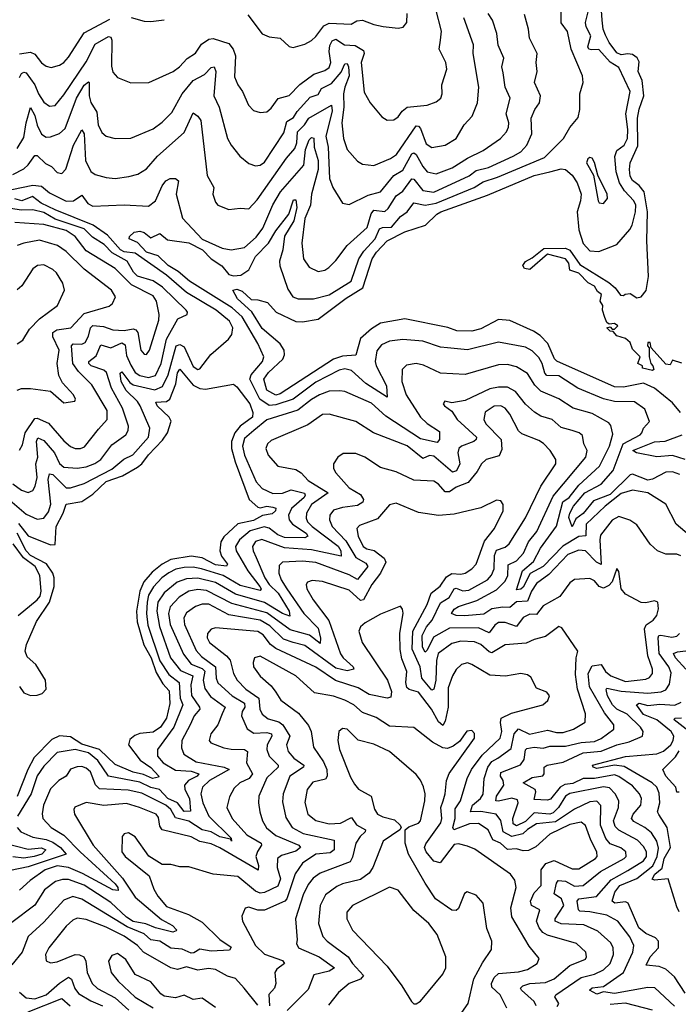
# Model space of a CAD drawing. Extents: x 1552033 to 1694788, y 811965 to 917215.
# Tile 514 of 632: x 1648136 to 1651091, y 895292 to 899707. Entities that reach past the tile are written whole.
import ezdxf

# ---------------------------------------------------------------- set-up
doc = ezdxf.new("R2010")
doc.units = 0

msp = doc.modelspace()

# ---------------------------------------------------------------- linework, layer by layer
at = {"layer": '0CON20XD'}
for points in [[(1650604.9, 897495), (1650620.7, 897525), (1650671.7, 897585), (1650745, 897624.4), (1650798.8, 897685), (1650843.5, 897805), (1650919.6, 897845), (1650928.2, 897855), (1650935.4, 897875), (1650961.3, 897905), (1650940.6, 897960.6), (1650895, 897993.5), (1650805, 897994.3), (1650755, 898006.9), (1650640.9, 898055), (1650555, 898110), (1650501.6, 898111.6), (1650491.9, 898121.9), (1650480, 898165), (1650465, 898192.8), (1650435, 898222.1), (1650405, 898239.3), (1650285, 898260.8), (1650145, 898226.5), (1650055, 898236.4), (1650025, 898239), (1649945, 898265.3), (1649855, 898272.4), (1649795, 898266.3), (1649760.3, 898249.7), (1649738.3, 898221.7), (1649731.4, 898175), (1649735.8, 898155), (1649781.6, 898065), (1649785, 898013.8), (1649688.8, 898075), (1649625, 898134.3), (1649595, 898141), (1649569.2, 898135), (1649465, 898081.2), (1649363.3, 898005), (1649285, 897980.3), (1649255, 897977.5), (1649213.8, 898005), (1649169.4, 898095), (1649175.6, 898115), (1649225.9, 898175), (1649232.1, 898195), (1649204.2, 898255), (1649134.5, 898374.5), (1649090.4, 898415), (1648898.3, 898535), (1648847.7, 898577.7), (1648802.9, 898605), (1648758.2, 898648.2), (1648704.8, 898665), (1648665, 898707.6), (1648628, 898725), (1648628.9, 898735), (1648650, 898755), (1648675, 898759.5), (1648695, 898752.5), (1648725, 898728.9), (1648765, 898749.1), (1648799.6, 898719.6), (1648895, 898706.4), (1648956.4, 898675), (1648994.9, 898634.9), (1649043.7, 898603.7), (1649075, 898564.4), (1649095, 898558.6), (1649128.9, 898561.1), (1649165, 898585.3), (1649195, 898645.2), (1649253, 898705), (1649285, 898760.5), (1649343.4, 898835), (1649365, 898898.6), (1649375, 898900), (1649379.1, 898865), (1649365.8, 898805), (1649324.2, 898735.8), (1649317.4, 898675), (1649302.7, 898625), (1649303.5, 898603.5), (1649339.3, 898499.3), (1649362.2, 898465), (1649386, 898456), (1649455, 898455.7), (1649525, 898473.5), (1649624.2, 898535), (1649658.5, 898635), (1649680.3, 898669.7), (1649731.1, 898725), (1649750.9, 898769.1), (1649764.6, 898775.4), (1649805, 898776.3), (1649845, 898825.3), (1649875, 898845.3), (1649905, 898885.3), (1649955, 898875.7), (1650005, 898884), (1650175, 898954.6), (1650215, 898980), (1650279.6, 899000.4), (1650491, 899089), (1650576, 899175), (1650605, 899223.3), (1650642.1, 899267.9), (1650648.8, 899305), (1650649.7, 899375), (1650664, 899425), (1650660.8, 899455), (1650610.4, 899575), (1650594.6, 899654.6), (1650565, 899693.3), (1650565, 899830)], [(1651107, 898167), (1651065, 898180), (1651055, 898160), (1651035, 898162), (1650970, 898235), (1650965, 898260), (1650955, 898260), (1650952.5, 898245), (1650960, 898235), (1650960, 898195), (1650967.5, 898165), (1650977.5, 898155), (1650981.7, 898138.3), (1650975, 898133.3), (1650930, 898145), (1650930, 898155), (1650910, 898165), (1650920, 898195), (1650885, 898230), (1650875, 898260), (1650855, 898277.5), (1650815, 898290), (1650798.3, 898308.3), (1650785, 898310), (1650770, 898325), (1650785, 898330), (1650795, 898320), (1650805, 898320), (1650820, 898335), (1650805.4, 898345.4), (1650781.7, 898341.7), (1650770, 898350), (1650762, 898372), (1650751.2, 898405), (1650752.5, 898425), (1650740, 898445), (1650746.2, 898475), (1650728.8, 898488.8), (1650715, 898512.5), (1650687.4, 898527.4), (1650645, 898570), (1650604.3, 898584.3), (1650599.4, 898615), (1650585.3, 898635.3), (1650505, 898656.2), (1650425, 898587.5), (1650401.7, 898591.7), (1650393.1, 898605), (1650405, 898622.5), (1650435, 898638.9), (1650488.2, 898681.8), (1650585, 898682.8), (1650605, 898673.2), (1650649.9, 898609.9), (1650778.9, 898528.9), (1650807.5, 898505), (1650831.7, 898471.7), (1650845, 898470), (1650853, 898477), (1650875, 898480), (1650905, 898460), (1650925, 898464), (1650946.9, 898493.1), (1650957.5, 898555), (1650950, 898715), (1650953.5, 898845), (1650938, 898935), (1650915, 898963), (1650885, 898985.6), (1650875.4, 899005), (1650872.2, 899035), (1650875, 899066), (1650909, 899141), (1650908, 899265), (1650915, 899305.5), (1650936, 899365), (1650929, 899435), (1650911.5, 899475), (1650915, 899518), (1650906.8, 899536.8), (1650885, 899550.7), (1650865, 899554.2), (1650835, 899549.2), (1650815, 899558.9), (1650780.9, 899605), (1650765, 899638), (1650754.6, 899665), (1650749.5, 899705), (1650742.6, 899815)], [(1648105, 899012.4), (1648155, 899038.6), (1648175, 899055.8), (1648205, 899098.2), (1648215, 899097.4), (1648252.9, 899062.9), (1648279.1, 899049.1), (1648305, 899022.2), (1648325, 899017.8), (1648343.3, 899036.7), (1648377.3, 899145), (1648415, 899212.5), (1648426.1, 899195), (1648431.2, 899075), (1648455, 899026), (1648475, 899013.2), (1648525, 898999.1), (1648565.5, 898995.5), (1648625.4, 899004.6), (1648666.2, 899015), (1648705, 899037.8), (1648754.6, 899095), (1648875, 899201.2), (1648915, 899288.9), (1648935.3, 899275), (1648948.7, 899255), (1648978.1, 899008.1), (1649007.5, 898955), (1649002.2, 898925), (1649015, 898888.8), (1649025.6, 898875.6), (1649075, 898855.7), (1649125, 898861.8), (1649165, 898858.8), (1649201.4, 898898.6), (1649333.9, 899086.1), (1649371.1, 899128.9), (1649380.3, 899155), (1649383.1, 899205), (1649413.5, 899235), (1649434.1, 899265.9), (1649535, 899324.2), (1649538.1, 899298.1), (1649528.3, 899255), (1649510.5, 899185), (1649520.3, 899135), (1649526.9, 898995), (1649541.8, 898955), (1649585, 898883.8), (1649615, 898878.1), (1649699.6, 898920.4), (1649755.4, 898935), (1649815, 899008.9), (1649855, 899032), (1649895, 899105.8), (1649905, 899109.7), (1649915, 899101.9), (1649945, 899048.2), (1649965, 899025.3), (1650005, 899015.2), (1650077.4, 899042.6), (1650145, 899086.8), (1650215, 899120.6), (1650293.6, 899175), (1650320.4, 899205), (1650329.6, 899225), (1650330.4, 899245), (1650319.6, 899285), (1650336.8, 899355), (1650314.6, 899405), (1650305, 899469.2), (1650298.8, 899495), (1650308, 899535), (1650282.6, 899592.6), (1650277.5, 899645), (1650258, 899705), (1650238.2, 899735)], [(1648135, 899448.1), (1648145, 899466.2), (1648155, 899471.8), (1648165, 899468.9), (1648203.8, 899415), (1648220.2, 899375), (1648245, 899338), (1648269.5, 899319.5), (1648295, 899322.9), (1648335, 899370), (1648435, 899517.8), (1648475, 899597.6), (1648535, 899631.8), (1648545, 899628.9), (1648550, 899615), (1648548.8, 899498.8), (1648555, 899471.2), (1648575, 899448.6), (1648635.8, 899424.2), (1648716.1, 899426.1), (1648825, 899474.6), (1648853.3, 899495), (1648887.4, 899532.6), (1648925, 899557.1), (1648952.4, 899597.6), (1648985, 899620.2), (1649005, 899622.8), (1649075, 899600.3), (1649093.8, 899575), (1649104.8, 899545), (1649100.3, 899450.3), (1649114.6, 899414.6), (1649135.8, 899385.8), (1649163.7, 899323.6), (1649185, 899300), (1649215, 899290.8), (1649245, 899294.4), (1649265, 899310.5), (1649296.5, 899353.5), (1649345, 899367.7), (1649394, 899416), (1649456.5, 899463.5), (1649505, 899479), (1649525, 899493.1), (1649532, 899515), (1649525.4, 899564.6), (1649528.5, 899591.5), (1649538.2, 899611.8), (1649555, 899619.7), (1649593.9, 899593.9), (1649641.3, 899591.3), (1649679.5, 899569.5), (1649682.3, 899555), (1649668.6, 899515), (1649682.5, 899382.5), (1649708.6, 899335), (1649761.1, 899271.1), (1649785, 899257.1), (1649815, 899258.6), (1649835, 899271.4), (1649852.7, 899297.3), (1649875, 899315.3), (1649965, 899324.5), (1650005, 899339.4), (1650025.5, 899355), (1650032.3, 899375), (1650029.6, 899415), (1650053.3, 899485), (1650048.9, 899515), (1650018.5, 899575), (1650023.8, 899615), (1650028.4, 899655), (1650004, 899755)], [(1649159.3, 899729.3), (1649225, 899644), (1649255, 899630.8), (1649304.3, 899624.3), (1649345, 899586.2), (1649362.7, 899582.7), (1649415, 899597.8), (1649445, 899614.4), (1649465, 899631.2), (1649500.4, 899679.6), (1649525, 899691.3), (1649623, 899687), (1649648.3, 899701.7), (1649674.4, 899705.6), (1649725.4, 899685.4), (1649766.8, 899676.8), (1649835, 899668.9), (1649856.5, 899673.5), (1649873.5, 899695), (1649875.3, 899734.7)], [(1650514.4, 899025.6), (1650565, 899038.4), (1650585, 899035.3), (1650615, 899009.5), (1650637.9, 898975), (1650654.9, 898925), (1650652.2, 898895), (1650636.9, 898845), (1650645.1, 898765), (1650665, 898702.8), (1650695, 898670), (1650735, 898667.6), (1650815, 898699.1), (1650874.2, 898765.8), (1650883.9, 898785), (1650899.8, 898845), (1650900.2, 898875), (1650891.7, 898895), (1650849.1, 898939.1), (1650827.3, 898975), (1650811.7, 899025), (1650805.8, 899094.2), (1650815, 899120.6), (1650847.8, 899145), (1650863.9, 899175), (1650865.1, 899215), (1650855.6, 899284.4), (1650874.6, 899385), (1650825, 899492.7), (1650785, 899516.4), (1650735, 899573.7), (1650701.3, 899571.3), (1650689.8, 899575), (1650684.7, 899585), (1650698.6, 899635), (1650677.7, 899675), (1650674.2, 899695), (1650686.9, 899743.1)], [(1648125, 899129.3), (1648155, 899179.1), (1648165.1, 899245), (1648185, 899314), (1648205, 899278.2), (1648214.7, 899234.7), (1648235, 899193.5), (1648255, 899180.7), (1648275, 899181.6), (1648315, 899197.2), (1648341, 899219), (1648391.1, 899355), (1648425, 899412.9), (1648445, 899428.9), (1648448.5, 899425), (1648448.7, 899365), (1648455.1, 899335.1), (1648483.2, 899293.2), (1648489.2, 899235), (1648505, 899200.6), (1648525, 899185.5), (1648565, 899174.6), (1648635, 899176.5), (1648735, 899217.3), (1648775, 899247.3), (1648819.7, 899290.3), (1648865.2, 899375), (1648915, 899434.2), (1648965, 899460.9), (1648995, 899492.9), (1649008.8, 899495), (1649017.1, 899475), (1649007.6, 899365), (1649031.8, 899315), (1649069.3, 899175), (1649084.7, 899144.7), (1649124.7, 899094.7), (1649165, 899062.5), (1649195, 899051.2), (1649215, 899054.6), (1649235, 899068.8), (1649320.9, 899199.1), (1649335, 899250), (1649365, 899268.4), (1649381.9, 899295), (1649440.3, 899359.7), (1649475, 899371.8), (1649491.1, 899398.9), (1649535, 899420.5), (1649578.1, 899471.9), (1649595, 899509.1), (1649605, 899510), (1649611.9, 899495), (1649615.2, 899455), (1649594.6, 899405), (1649589.6, 899375), (1649590.9, 899315), (1649581.3, 899245), (1649589.4, 899175), (1649606.2, 899125), (1649652.3, 899072.3), (1649675, 899058.9), (1649725, 899053.8), (1649799.5, 899085), (1649827.2, 899102.8), (1649915, 899231.5), (1649925, 899230.4), (1649935, 899219.2), (1649960.5, 899150.5), (1649985, 899133.8), (1650045, 899143.8), (1650094.4, 899175), (1650130.5, 899235), (1650166.9, 899275), (1650190, 899335), (1650196, 899404), (1650171.1, 899555), (1650172.4, 899595), (1650128.9, 899715)], [(1648135, 899554.2), (1648185, 899561.5), (1648205, 899552.4), (1648235, 899513.6), (1648255, 899498.5), (1648277.2, 899492.8), (1648315, 899503.1), (1648335, 899515.5), (1648355, 899539.1), (1648425, 899647.8), (1648540.4, 899709.6)], [(1648636.6, 899716.6), (1648695, 899700.6), (1648725, 899699.4), (1648785, 899707.1)], [(1649197.5, 898732.5), (1649227.1, 898772.9), (1649272.6, 898877.4), (1649306.7, 898935), (1649411, 899055), (1649419.2, 899125), (1649435, 899167.9), (1649445, 899178.7), (1649456.2, 899176.2), (1649457.4, 899135), (1649475.1, 899075.1), (1649475.4, 899035), (1649446.2, 898925), (1649440.5, 898875), (1649415.2, 898815), (1649402.7, 898705), (1649410, 898635), (1649435, 898597.5), (1649475, 898578.5), (1649505, 898584.6), (1649524, 898596), (1649555, 898626.9), (1649605.6, 898694.4), (1649695, 898774.6), (1649714, 898836), (1649725, 898852.5), (1649775, 898847.6), (1649789.7, 898860.3), (1649825, 898916.6), (1649855, 898937.9), (1649895, 898993.6), (1649905, 898992.4), (1649945, 898941.9), (1649995, 898933.6), (1650153.2, 899006.8), (1650185, 899031.2), (1650240.4, 899045), (1650349.6, 899095), (1650385.3, 899115), (1650411.6, 899145), (1650434.1, 899195), (1650431.8, 899265), (1650446.8, 899305), (1650467.9, 899335), (1650473.6, 899365), (1650446, 899425), (1650458.4, 899475), (1650453.8, 899515), (1650457.7, 899555), (1650424.1, 899625), (1650419.7, 899665), (1650400.6, 899730.6)], [(1650755, 898883.3), (1650774, 898905), (1650771.4, 898925), (1650730.5, 899010.5), (1650715, 899066.7), (1650705, 899086.2), (1650695, 899088.8), (1650685, 899083.3), (1650680, 899065), (1650710.5, 899010.5), (1650731.2, 898895), (1650736.4, 898886.4), (1650755, 898883.3)], [(1651100.9, 897945), (1651065, 897989.2), (1650984.5, 898055), (1650935, 898077), (1650845, 898059.7), (1650805, 898060.9), (1650545.9, 898175.9), (1650536, 898186), (1650505.9, 898255), (1650471, 898291), (1650441.1, 898311.1), (1650335, 898358.7), (1650285, 898362.5), (1650205, 898320.3), (1650165, 898310.4), (1650097.5, 898312.5), (1650056.7, 898326.7), (1649865, 898365.2), (1649755, 898345.6), (1649715, 898321), (1649665, 898278.1), (1649645, 898202.8), (1649585, 898198.3), (1649545, 898185.1), (1649305, 898029), (1649285, 898023.5), (1649245.1, 898045.1), (1649232.2, 898095), (1649252.9, 898125), (1649317.1, 898185), (1649324.8, 898205), (1649323.6, 898225), (1649305, 898253.8), (1649225, 898323.1), (1649177.6, 898397.6), (1649114, 898455), (1649092.9, 898495), (1649111.1, 898498.9), (1649135, 898489.6), (1649175, 898451.8), (1649205, 898451.2), (1649248.8, 898438.8), (1649287.6, 898395), (1649375, 898354.2), (1649405, 898352.4), (1649475, 898364), (1649600.9, 898459.1), (1649676.3, 898505), (1649718.4, 898635), (1649736.9, 898665), (1649785, 898714.8), (1649865, 898756.4), (1649956.7, 898785), (1650007.5, 898835), (1650025.4, 898845), (1650235, 898920), (1650445, 899008.9), (1650514.4, 899025.6)], [(1648100.5, 898945), (1648195.4, 898965.4), (1648235, 898960), (1648270.6, 898930.6), (1648345, 898894), (1648378.1, 898895), (1648415, 898920), (1648442.2, 898882.2), (1648465, 898871.2), (1648605, 898877.5), (1648715, 898870.8), (1648745, 898895.5), (1648775, 898961.8), (1648792.2, 898985), (1648811.2, 898995), (1648835.3, 898995.3), (1648849.2, 898985), (1648838.8, 898925), (1648867.3, 898817.3), (1648955, 898722.9), (1649045, 898682.3), (1649084.6, 898675.4), (1649145, 898685.3), (1649197.5, 898732.5)], [(1648082.2, 897562.2), (1648165, 897490.5), (1648215, 897468.1), (1648245, 897472.5), (1648265, 897499.6), (1648276.4, 897535), (1648263.9, 897645), (1648269.5, 897670.5), (1648285, 897667), (1648345, 897608.5), (1648365, 897607.4), (1648425, 897627.7), (1648549.1, 897690.9), (1648603.1, 897736.9), (1648643.7, 897756.3), (1648714.7, 897835), (1648719.7, 897875), (1648676.6, 897975), (1648664.3, 897995), (1648613.8, 898045), (1648591.5, 898085), (1648587.5, 898122.5), (1648595, 898127.5), (1648630.2, 898080.2), (1648645, 898069.2), (1648743.2, 898046.8), (1648777.3, 898062.7), (1648802.4, 898115), (1648838.3, 898245), (1648855, 898250.1), (1648875, 898240), (1648915, 898152.7), (1648935, 898138.4), (1648945, 898141.1), (1648994.2, 898205.8), (1649072.9, 898275), (1649087.8, 898295), (1649092, 898325), (1649078.1, 898355), (1649017.6, 898405), (1648885, 898483.5), (1648795, 898561.2), (1648655, 898660.8), (1648605, 898666.5), (1648588.6, 898675), (1648530.2, 898740.2), (1648466.8, 898785), (1648295, 898854.1), (1648233.1, 898885), (1648193.6, 898913.6), (1648145.5, 898894.5), (1648115, 898904.1)], [(1648105, 897625.6), (1648145, 897598.1), (1648175, 897587.5), (1648195, 897595.5), (1648206.3, 897615), (1648215.1, 897654.9), (1648208.2, 897715), (1648218.1, 897745), (1648211.9, 897815), (1648217.7, 897832.3), (1648245, 897820.2), (1648293, 897765), (1648315, 897716.5), (1648335, 897701), (1648395, 897696), (1648435, 897701.6), (1648473.5, 897716.5), (1648500.8, 897735), (1648549.8, 897800.2), (1648613.3, 897845), (1648623.7, 897865), (1648625.2, 897885), (1648597.3, 897965), (1648548.8, 898055), (1648525.7, 898125), (1648513.8, 898135), (1648456.7, 898155), (1648446.8, 898165), (1648447.1, 898175), (1648479.5, 898200.5), (1648500.2, 898249.8), (1648545, 898235.2), (1648595, 898258), (1648609.4, 898249.4), (1648615, 898201.5), (1648635, 898158.6), (1648655, 898125.3), (1648675, 898111.2), (1648715, 898102.3), (1648745, 898111.1), (1648771.6, 898165), (1648795.5, 898274.5), (1648845.5, 898365), (1648888.5, 898385), (1648890, 898395), (1648882.7, 898405), (1648777.8, 898507.8), (1648735.9, 898535.9), (1648665, 898557), (1648647.1, 898575), (1648618.3, 898625), (1648551.7, 898661.8), (1648515, 898698.5), (1648462.5, 898732.5), (1648425, 898769.9), (1648295, 898813.1), (1648245, 898842.3), (1648195, 898854.6), (1648145, 898853), (1648095, 898860.1)], [(1648384.7, 898734.7), (1648345, 898762.3), (1648245, 898789), (1648115, 898797)], [(1648124.7, 898045.3), (1648145, 898053.5), (1648185, 898052.9), (1648275, 898041.4), (1648335, 897989.2), (1648384.1, 897995.9), (1648387.1, 898005), (1648378.5, 898025), (1648328.8, 898078.8), (1648312.2, 898112.2), (1648304.7, 898164.7), (1648314, 898225), (1648284.5, 898285), (1648284.5, 898305), (1648303, 898317), (1648366.2, 898325), (1648425, 898390.2), (1648537.7, 898422.3), (1648552.9, 898435), (1648565.7, 898465), (1648547.8, 898495), (1648425, 898587.9), (1648345, 898667.9), (1648306.5, 898695), (1648225, 898718.5), (1648155, 898705.7), (1648125.6, 898694.4)], [(1648135, 897776.7), (1648148.8, 897801.2), (1648161.2, 897855), (1648205, 897918.2), (1648215, 897920), (1648265, 897897.4), (1648335, 897818.9), (1648365, 897792.7), (1648385, 897784.7), (1648410, 897785), (1648427.6, 897792.4), (1648489.6, 897870.4), (1648528.8, 897915), (1648528.7, 897955), (1648459.6, 898069.6), (1648400, 898130), (1648375, 898164.7), (1648368.6, 898245), (1648376.8, 898253.2), (1648415, 898252.4), (1648429.8, 898260.2), (1648445, 898287.3), (1648454.8, 898325), (1648465, 898335.9), (1648511.8, 898331.8), (1648555, 898316.5), (1648605, 898313.9), (1648645, 898321.4), (1648657.1, 898317.1), (1648666, 898305), (1648680.3, 898225), (1648695, 898207.5), (1648705, 898205.6), (1648718.2, 898225), (1648760.8, 898359.2), (1648762.8, 898385), (1648750.5, 898445), (1648735, 898468.9), (1648638.6, 898518.6), (1648565, 898591.6), (1648435, 898671.1), (1648384.7, 898734.7)], [(1648125, 898254.3), (1648150.2, 898269.8), (1648180.8, 898319.1), (1648224.8, 898365.2), (1648305.6, 898425), (1648338.2, 898495), (1648330, 898525), (1648301.7, 898571.7), (1648285, 898587.3), (1648245, 898607.7), (1648215.6, 898605.6), (1648195, 898590.5), (1648146.1, 898513.9), (1648124.8, 898495.2)], [(1651158.9, 897378.9), (1651080.9, 897445), (1651034.7, 897534.7), (1650954.2, 897585), (1650885, 897596.8), (1650835, 897582.2), (1650762.7, 897525), (1650678.3, 897445), (1650676.9, 897393.1), (1650645, 897390), (1650573.6, 897346.5), (1650485, 897254.6), (1650426.8, 897223.2), (1650395, 897162.4), (1650385, 897153.9), (1650365, 897150.6), (1650392.2, 897235), (1650442, 897278), (1650472.8, 897337.2), (1650545, 897435.3), (1650573.4, 897545), (1650601.5, 897565), (1650645, 897619.2), (1650738, 897705), (1650782.7, 897795), (1650798.1, 897848.1), (1650788.1, 897888.1), (1650779.4, 897899.4), (1650705, 897941.4), (1650618.9, 897965), (1650555, 898007.5), (1650475, 898041.1), (1650447.7, 898067.7), (1650415, 898120.4), (1650365, 898150), (1650325, 898161.2), (1650285, 898160), (1650135, 898116.1), (1650025, 898122.6), (1649948.3, 898158.3), (1649915, 898165.7), (1649872.4, 898157.6), (1649852.1, 898137.9), (1649850.2, 898085), (1649871, 898025), (1649935.2, 897925), (1649965, 897897), (1650019.8, 897859.8), (1650019.2, 897825), (1650009.2, 897810.7), (1649935, 897828.1), (1649778.9, 897928.9), (1649715, 897987.2), (1649595, 898040), (1649572.8, 898042.8), (1649525, 898041.5), (1649481.1, 898025), (1649445, 898004.5), (1649385, 897956.5), (1649245, 897912.7), (1649186.9, 897865), (1649145, 897828.6), (1649136.1, 897795), (1649145.3, 897754.7), (1649198, 897635), (1649225, 897604.7), (1649272.1, 897582.1), (1649315, 897583.3), (1649355, 897599.6), (1649413.6, 897583.6), (1649417.8, 897575), (1649413.1, 897565), (1649355.2, 897515), (1649341.7, 897485), (1649345.9, 897465), (1649360, 897445), (1649421, 897405), (1649428.7, 897391.3), (1649415, 897383.7), (1649325, 897385.9), (1649295, 897397.4), (1649255, 897427.3), (1649232.8, 897432.8), (1649170, 897415), (1649123.1, 897375), (1649104.8, 897345.2), (1649106.9, 897325), (1649160.4, 897235), (1649213.9, 897165), (1649219.5, 897155), (1649215, 897147.9), (1649125, 897169.3), (1649049.2, 897215), (1648952.1, 897245)], [(1648131.3, 897448.7), (1648175, 897392.5), (1648275, 897352.5), (1648295, 897353.6), (1648299.5, 897435), (1648331.6, 897495), (1648345, 897534.5), (1648415, 897546.3), (1648465, 897579), (1648525, 897636.8), (1648598.2, 897661.8), (1648665, 897700.7), (1648685, 897715.8), (1648713.7, 897756.3), (1648777.8, 897822.2), (1648799.4, 897855), (1648816.2, 897906.1), (1648806.7, 897925), (1648753.7, 897975), (1648747.7, 897992.3), (1648795, 897995.2), (1648809.8, 898005), (1648836.3, 898073.7), (1648845, 898123.3), (1648855, 898140), (1648915, 898068.8), (1648945, 898053.3), (1648970.2, 898050.2), (1649095, 898072.2), (1649111.1, 898061.1), (1649168.2, 897985), (1649182.3, 897945), (1649180.8, 897925), (1649125.4, 897884.6), (1649101.3, 897855), (1649086.7, 897815), (1649087.2, 897785), (1649103.1, 897725), (1649165.6, 897555.6), (1649205, 897521.6), (1649215, 897517.8), (1649245, 897525.8), (1649271.9, 897521.9), (1649286.1, 897516.1), (1649284.8, 897505), (1649268.7, 897491.3), (1649225.9, 897484.1), (1649185, 897461.8), (1649115, 897446.3), (1649052.3, 897387.7), (1649038.5, 897365), (1649034.5, 897325), (1649042, 897302), (1649069.1, 897265), (1649065, 897256), (1649015, 897262.2), (1648955, 897294.3), (1648905, 897301.9), (1648813.9, 897286.1), (1648775, 897264.9), (1648730.8, 897229.2), (1648693, 897187), (1648674.9, 897145), (1648660.4, 897055), (1648663.1, 897006.9), (1648693.7, 896903.7), (1648726.3, 896845), (1648749.3, 896779.3), (1648778.6, 896728.6), (1648807.5, 896697.5), (1648809.8, 896640.2), (1648795.4, 896575), (1648768.3, 896535), (1648735, 896512.9), (1648675, 896506.2), (1648652.5, 896497.5), (1648631.2, 896478.8), (1648625.2, 896455), (1648676.8, 896386.8), (1648725, 896354.3), (1648761.2, 896315), (1648759.1, 896310.9), (1648732.5, 896305), (1648692.3, 896322.3), (1648645, 896332.8), (1648565, 896367.9), (1648493.8, 896433.8), (1648415, 896457.9), (1648365, 896491.3), (1648314.6, 896495.4), (1648280.3, 896479.7), (1648201.9, 896398.1), (1648173.7, 896345), (1648125.8, 896224.2)], [(1650614.3, 897864.3), (1650565, 897877.8), (1650525, 897914.6), (1650475, 897930), (1650446.6, 897946.6), (1650405, 897982.4), (1650360.4, 898040.4), (1650325, 898059.3), (1650285, 898060), (1650245, 898051.6), (1650135, 897998.9), (1650075, 897988.9), (1650043.3, 897996.7), (1650036.2, 897985), (1650042.5, 897975), (1650075, 897951.2), (1650099.2, 897915), (1650185.3, 897835), (1650184.7, 897825), (1650174.6, 897815), (1650117.8, 897795), (1650106, 897785), (1650102.7, 897765), (1650111.7, 897715), (1650095.7, 897684.3), (1650078.2, 897678.2), (1649995, 897749.8), (1649975, 897752.9), (1649945, 897738.8), (1649875, 897796.1), (1649723.1, 897855), (1649645, 897904.6), (1649595, 897918.1), (1649525, 897938.2), (1649495, 897936), (1649429.3, 897890.7), (1649265, 897819.5), (1649247.8, 897805), (1649240.5, 897785), (1649250.5, 897755), (1649295, 897705.7), (1649375, 897690), (1649399.1, 897675), (1649431, 897641), (1649520.5, 897585), (1649445, 897532.5), (1649422.6, 897495), (1649421.2, 897471.2), (1649427.9, 897455), (1649448.3, 897435), (1649565, 897347), (1649577.5, 897325), (1649579, 897301), (1649445, 897330.6), (1649325, 897339.2), (1649223.2, 897376.8), (1649195, 897367.5), (1649181.6, 897345), (1649183.3, 897325), (1649197.1, 897295), (1649236.2, 897205), (1649255.9, 897175), (1649296.4, 897135), (1649344.8, 897055), (1649348.3, 897031.7), (1649315, 897044.9), (1649235, 897094.3), (1649105, 897131.5), (1649015, 897182.7), (1648935, 897202.3), (1648885, 897199.9), (1648843.1, 897185), (1648785, 897137.3), (1648755.7, 897095), (1648751.2, 897055), (1648763.5, 896986.5), (1648813.3, 896845), (1648858.4, 896788.4), (1648913.2, 896765), (1648904.9, 896724.9), (1648907.4, 896677.4), (1648943.1, 896625), (1648944, 896615), (1648919.7, 896585), (1648901, 896545), (1648864.2, 896475), (1648861.7, 896441.7), (1648873.1, 896413.1), (1648928.6, 896378.6), (1649053.8, 896355), (1649076.7, 896345), (1648987.8, 896295), (1648957.1, 896265), (1648948.5, 896235), (1648958, 896195), (1648985, 896135.9), (1649085, 896036.2), (1649086, 896024), (1649082.5, 896032.5), (1649035, 896042.4), (1648995.1, 896065.1), (1648954.7, 896074.7), (1648895, 896113.1), (1648835, 896127.8), (1648815.2, 896165), (1648792.4, 896185), (1648685, 896239.2), (1648622.7, 896252.7), (1648495, 896258.4), (1648476.1, 896276.1), (1648453.7, 896333.7), (1648435, 896350.5), (1648415, 896357.7), (1648395, 896357.3), (1648364.4, 896345.6), (1648344.4, 896315.6), (1648312.5, 896295), (1648275, 896258.2), (1648242.9, 896185), (1648236.6, 896146.6), (1648240, 896125), (1648277.7, 896085), (1648335, 896050.7), (1648407.1, 895975), (1648565, 895832.5), (1648577, 895815), (1648577.8, 895802.2), (1648555, 895805.3), (1648418.9, 895878.9), (1648355, 895905.3), (1648305, 895912.2), (1648250.3, 895895), (1648182.9, 895847.1), (1648136.2, 895803.8)], [(1651074.1, 895284.1), (1650986.2, 895366.1), (1650955, 895367.1), (1650805, 895339.9), (1650755, 895348.2), (1650725, 895338.1), (1650693.3, 895355), (1650705, 895366.1), (1650755, 895372), (1650845.2, 895435), (1650887.3, 895525), (1650891, 895555), (1650874.4, 895595), (1650820.3, 895665), (1650770.9, 895690.9), (1650695, 895707.3), (1650649.6, 895709.6), (1650642.9, 895715), (1650637.6, 895755), (1650644.9, 895765.1), (1650724.2, 895775.8), (1650790.2, 895849.8), (1650865, 895892.3), (1650935.5, 895935), (1650947.9, 895955), (1650948.5, 895975), (1650935, 895999.2), (1650907.8, 896027.8), (1650825, 896072.3), (1650808.5, 896088.5), (1650801, 896115), (1650822.5, 896175), (1650824.4, 896204.4), (1650808.3, 896235), (1650782.2, 896262.2), (1650755, 896266.8), (1650605, 896237.4), (1650585, 896224.8), (1650554.4, 896175), (1650530, 896150), (1650515, 896144.2), (1650445, 896150), (1650405, 896111.3), (1650365, 896092), (1650350.5, 896100.5), (1650348.4, 896125), (1650373, 896195), (1650369.3, 896209.3), (1650345, 896216.2), (1650285, 896202.7), (1650272.5, 896205), (1650275.6, 896225), (1650309.1, 896275), (1650305.6, 896295), (1650292.8, 896315), (1650295, 896331.1), (1650383.8, 896366.2), (1650399.6, 896390.4), (1650405, 896432.5), (1650411, 896439), (1650445, 896444.8), (1650485, 896441.2), (1650515, 896449.5), (1650585, 896449.1), (1650655, 896466.5), (1650715, 896471.1), (1650745, 896484.5), (1650802.3, 896525), (1650801.9, 896545), (1650759.5, 896599.5), (1650693.1, 896715), (1650687.4, 896775), (1650705, 896809.5), (1650745, 896815.3), (1650764.7, 896784.7), (1650788.8, 896765), (1650855, 896740.1), (1650945, 896749.4), (1650962.2, 896757.8), (1650974.7, 896775), (1650975.7, 896795), (1650954.8, 896855), (1650939.8, 896975), (1650946.3, 896993.7), (1650978.1, 897015), (1650995, 897036), (1651001.8, 897065), (1650998.8, 897095), (1650985, 897101.2), (1650945, 897092.5), (1650925, 897094.2), (1650855, 897131.4), (1650834.3, 897155), (1650825, 897232.5), (1650815, 897246.7), (1650795, 897186.9), (1650779.7, 897170.3), (1650755, 897158.3), (1650736, 897165), (1650715, 897190.4), (1650695, 897201.2), (1650625, 897196.7), (1650605, 897181.9), (1650559.5, 897120.5), (1650485, 897078.1), (1650455, 897040.2), (1650425, 897041.1), (1650395, 897027.1), (1650365, 896986.8), (1650315, 897004.4), (1650285, 897004.3), (1650267.4, 896992.6), (1650242.8, 896957.3), (1650195, 896979.6), (1650065, 896979.1), (1649992.3, 896937.7), (1649965, 896880), (1649955, 896871.5), (1649944, 896894), (1649942, 896945), (1649961.5, 896985), (1649986.2, 897015), (1650025, 897092.3), (1650063.7, 897116.3), (1650085.6, 897155), (1650095, 897158.6), (1650125, 897146.7), (1650151.6, 897148.4), (1650235.4, 897194.6), (1650253.2, 897216.8), (1650265.1, 897244.9), (1650265.9, 897305), (1650275, 897328.5), (1650315, 897341.2), (1650332.6, 897357.4), (1650406.3, 897473.7), (1650474.3, 897615.7), (1650541.1, 897715), (1650541.8, 897735), (1650516.4, 897775), (1650486.7, 897806.7), (1650465, 897820.8), (1650389.5, 897849.5), (1650374.1, 897864.1), (1650335, 897938.8), (1650315, 897964.7), (1650295, 897975.2), (1650265, 897974.3), (1650225, 897947.3), (1650218.8, 897915), (1650227.1, 897895), (1650295.8, 897825), (1650299.5, 897780.5), (1650288.2, 897751.8), (1650229.4, 897735), (1650208.2, 897715), (1650189.2, 897680.8), (1650148.3, 897631.7), (1650095, 897610.2), (1650065, 897589.6), (1650045, 897589.4), (1650015, 897623.9), (1649995, 897637.5), (1649905, 897642), (1649825, 897679.4), (1649755, 897698.9), (1649685.3, 897745.3), (1649645, 897761.5), (1649588.1, 897761.9), (1649564, 897745), (1649544.3, 897715), (1649544.5, 897695), (1649554.5, 897675), (1649615, 897607.3), (1649665, 897577.7), (1649679.5, 897555), (1649676.3, 897543.7), (1649651.8, 897528.2), (1649585, 897520.4), (1649545, 897507.6), (1649527.4, 897485), (1649526.7, 897465), (1649538.7, 897435), (1649600, 897370), (1649644.8, 897295), (1649689.5, 897269.5), (1649698, 897255), (1649652.7, 897197.3), (1649615, 897217.1), (1649465, 897273.6), (1649405, 897279.5), (1649315.3, 897274.7), (1649299.8, 897260.2), (1649298.9, 897225), (1649309.3, 897195), (1649335.5, 897155), (1649411.2, 897045), (1649475, 896978.1), (1649486.2, 896933.8), (1649485, 896909.4), (1649437.2, 896947.2), (1649350.4, 896970.4), (1649245, 897047.3), (1649088.7, 897088.7), (1648975, 897147.4), (1648935, 897151.8), (1648895, 897143.8), (1648851.9, 897118.1), (1648811.1, 897075), (1648804.3, 897045), (1648810.9, 896995), (1648871.7, 896861.7), (1648905, 896817.2), (1648955, 896797.8), (1648966.5, 896786.5), (1648959.6, 896745), (1648967.7, 896707.7), (1648992.8, 896672.8), (1649058.8, 896625), (1649045.2, 896595), (1649024.8, 896545.2), (1648993.8, 896505), (1648987.1, 896475), (1648994.6, 896464.6), (1649052.6, 896442.6), (1649085.6, 896435.6), (1649145.2, 896435.2), (1649158.4, 896425), (1649153.5, 896375), (1649180.3, 896325), (1649165.8, 896305), (1649124.6, 896285), (1649098.5, 896261.5), (1649077.1, 896222.9), (1649066.1, 896175), (1649090, 896125), (1649155, 896051.4), (1649220, 896015), (1649221.4, 896005), (1649202.9, 895977.1), (1649196.4, 895955), (1649208.3, 895915), (1649205.9, 895894.1), (1649035, 895993.5), (1648995, 896011), (1648945, 896022.3), (1648905, 896043.2), (1648775, 896074.7), (1648765, 896091.4), (1648759.1, 896129.1), (1648748.2, 896145), (1648674.4, 896175), (1648615, 896192), (1648513.6, 896183.6), (1648435, 896197.5), (1648384.1, 896175.9), (1648378.8, 896165), (1648381.8, 896145), (1648466.1, 896005), (1648597, 895857), (1648655, 895771.9), (1648772.2, 895672.2), (1648821.6, 895645), (1648841.4, 895625), (1648838.6, 895621.4), (1648823.8, 895615), (1648745, 895635.1), (1648703, 895653.1), (1648645, 895663), (1648615, 895682), (1648545, 895748.3), (1648425, 895826), (1648355, 895852), (1648328.1, 895851.9), (1648297.4, 895842.6), (1648247.8, 895805), (1648204.2, 895735.8), (1648100.8, 895659.2)], [(1651103, 897303), (1651085, 897310), (1651035, 897309.7), (1650998.6, 897325), (1650964.8, 897354.8), (1650905, 897442.5), (1650873.5, 897463.5), (1650825, 897479.4), (1650795, 897462.5), (1650742.8, 897395), (1650738.4, 897375), (1650745, 897264.6), (1650724.9, 897274.9), (1650675, 897325.6), (1650645, 897328.7), (1650595, 897309), (1650510.1, 897219.9), (1650455, 897178.3), (1650433, 897145), (1650415, 897099.8), (1650365, 897096), (1650335, 897071.5), (1650303.4, 897073.4), (1650255, 897065.3), (1650218.2, 897041.8), (1650134.2, 897034.2), (1650095, 897035.9), (1650073.8, 897045), (1650085, 897064.2), (1650105, 897075.9), (1650187.6, 897102.4), (1650275, 897150.1), (1650315, 897189.2), (1650326.3, 897215), (1650328.1, 897261.9), (1650365, 897280.5), (1650397, 897315), (1650418.5, 897365), (1650457.2, 897412.8), (1650529.3, 897570.7), (1650675.7, 897745), (1650682.4, 897775), (1650667.5, 897805), (1650662.1, 897842.1), (1650647.1, 897855), (1650614.3, 897864.3)], [(1651122, 897735), (1651065, 897752.7), (1650995, 897747.1), (1650904.3, 897764.3), (1650887.5, 897775), (1650985, 897814), (1651032.6, 897817.4), (1651108.8, 897845)], [(1651098, 897668), (1651065, 897680.3), (1651035, 897678.8), (1650975, 897646.5), (1650955, 897642.4), (1650885, 897669.6), (1650875, 897666.3), (1650785, 897577.3), (1650710.1, 897549.9), (1650665, 897493.4), (1650631.2, 897468.8), (1650615, 897433.3), (1650600.7, 897475), (1650604.9, 897495)], [(1650547.9, 895282.1), (1650555.8, 895295), (1650537.7, 895325), (1650542.1, 895335), (1650655, 895412.2), (1650715, 895427.2), (1650755, 895445.9), (1650784.8, 895475), (1650800.2, 895515), (1650798.6, 895545), (1650788.2, 895568.2), (1650729.9, 895619.9), (1650667.7, 895647.7), (1650565, 895652.5), (1650538.4, 895665), (1650538.3, 895675), (1650577.1, 895735), (1650566.8, 895765), (1650535, 895787.5), (1650544.9, 895835.1), (1650552.8, 895847.2), (1650585, 895844.6), (1650625, 895821.8), (1650665, 895824), (1650742.1, 895887.9), (1650848.6, 895945), (1650857.1, 895955), (1650855.3, 895975), (1650833.3, 895993.3), (1650785, 896010.9), (1650765.4, 896035.4), (1650742.7, 896095), (1650743.1, 896183.1), (1650725, 896203.2), (1650695, 896199.7), (1650625, 896166.9), (1650540.2, 896109.8), (1650455, 896100.6), (1650415, 896076.3), (1650394.2, 896055.9), (1650345, 896044.6), (1650305.3, 896065.3), (1650295, 896116.7), (1650273.9, 896143.9), (1650205, 896156.9), (1650159.5, 896155), (1650167.8, 896185), (1650204, 896215), (1650215.1, 896234.9), (1650219.8, 896305), (1650237, 896355), (1650255, 896381.2), (1650282, 896395), (1650341.3, 896438.7), (1650355.4, 896505), (1650375, 896526.5), (1650423.9, 896503.9), (1650505, 896520.9), (1650545, 896510.6), (1650575, 896510.6), (1650621.1, 896525), (1650673.1, 896556.9), (1650674.6, 896595), (1650638.8, 896705), (1650630.4, 896770.4), (1650633.4, 896845), (1650640.5, 896875), (1650569.4, 896979.4), (1650555, 896985.8), (1650495, 896940.6), (1650445, 896928.1), (1650409.2, 896910.8), (1650315, 896903.5), (1650255, 896867.4), (1650242.1, 896872.1), (1650205, 896904.7), (1650177.3, 896917.3), (1650115, 896919.8), (1650075, 896910.2), (1650014, 896865), (1650006.8, 896833.2), (1650003.3, 896745), (1649995, 896704.4), (1649985, 896701.3), (1649940.8, 896755), (1649933.3, 896805), (1649897.4, 896885), (1649900, 896965), (1649965.2, 897085), (1649983.2, 897135), (1650022.8, 897167.2), (1650050.9, 897209.1), (1650075, 897224.3), (1650115, 897220.8), (1650134.8, 897225.2), (1650165, 897244.1), (1650184.1, 897265), (1650222, 897368), (1650266.8, 897425), (1650305.5, 897505), (1650305, 897532.5), (1650295, 897550), (1650275, 897552.9), (1650205, 897517.8), (1650085, 897490.4), (1650015, 897483.9), (1649925, 897498), (1649825, 897538.8), (1649795, 897531.5), (1649741, 897469), (1649661.6, 897438.4), (1649649.2, 897425), (1649655, 897391.9), (1649677.9, 897345), (1649694.4, 897334.4), (1649726.4, 897326.4), (1649771.9, 897291.9), (1649779, 897275), (1649754.8, 897225), (1649716.8, 897175), (1649679.5, 897105), (1649665, 897102.7), (1649615, 897149.6), (1649495, 897188.1), (1649447.9, 897192.1), (1649427.5, 897185), (1649421.8, 897175), (1649424.7, 897155), (1649453.2, 897105), (1649523.1, 897013.1), (1649575, 896864.1), (1649587.8, 896845), (1649632.5, 896805), (1649635.5, 896795), (1649605, 896787), (1649555, 896799.4), (1649415, 896901.1), (1649363.9, 896913.9), (1649320, 896930), (1649259.1, 896989.1), (1649215, 897014.9), (1649075, 897038.6), (1648985, 897086.2), (1648955, 897086.5), (1648925, 897075.2), (1648885, 897047.8), (1648873, 897025), (1648876, 896995), (1648928.8, 896878.8), (1648951.9, 896851.9), (1649015.2, 896805), (1649017.3, 896755), (1649025, 896733.5), (1649089.8, 896675), (1649145, 896642.3), (1649146.6, 896625), (1649134, 896605), (1649131, 896585), (1649156.6, 896526.6), (1649187.4, 896507.4), (1649245, 896510.2), (1649265.4, 896505), (1649267.8, 896495), (1649246.3, 896455), (1649244.8, 896434.8), (1649256.4, 896405), (1649295.8, 896365), (1649296.3, 896355), (1649245, 896307.2), (1649210, 896225), (1649207.2, 896195), (1649213.5, 896155), (1649225.9, 896115), (1649243.8, 896083.9), (1649285, 896049.1), (1649388.5, 896005), (1649396.9, 895995), (1649375, 895978.8), (1649310.4, 895959.6), (1649293.3, 895945), (1649291.4, 895905), (1649306.5, 895855), (1649295, 895821.9), (1649235, 895793.7), (1649215, 895790.6), (1649195, 895799.3), (1649115, 895865.4), (1649005, 895875.6), (1648895, 895907.8), (1648855, 895908.5), (1648815, 895919.1), (1648775, 895918.7), (1648716, 895956), (1648655, 896042.9), (1648625, 896061.4), (1648605, 896056), (1648595.6, 896044.4), (1648594.4, 895975), (1648610, 895955), (1648717.6, 895867.6), (1648738.7, 895808.7), (1648756.2, 895776.2), (1648795, 895730.9), (1648894.3, 895694.3), (1648955, 895660), (1649035, 895582.1), (1649085, 895547.5), (1649077.5, 895535), (1648995, 895530.2), (1648945, 895538.8), (1648918, 895522), (1648905, 895520.7), (1648865, 895538.6), (1648815, 895544.1), (1648765.4, 895575), (1648725, 895581.3), (1648695, 895607.5), (1648619.1, 895639.1), (1648415, 895764.1), (1648374.8, 895775.2), (1648335, 895758.7), (1648245, 895660.6), (1648175, 895596.2), (1648147.8, 895525), (1648101, 895469)], [(1648135, 896717.5), (1648155, 896689.1), (1648185, 896677.3), (1648215, 896677.7), (1648236.7, 896685), (1648255.5, 896705), (1648251.5, 896745), (1648209.5, 896815), (1648170.4, 896850.4), (1648161.5, 896875), (1648167.3, 896905), (1648211.6, 897008.4), (1648269.8, 897095), (1648291.1, 897165), (1648291.5, 897205), (1648285.1, 897225.1), (1648257.2, 897267.2), (1648185, 897303.8), (1648164.9, 897324.9), (1648124.8, 897405)], [(1648129.4, 897035), (1648215.3, 897105), (1648227.9, 897122.1), (1648233.3, 897145), (1648227.2, 897215), (1648206.4, 897255), (1648153.8, 897293.8), (1648107.2, 897357.2)], [(1648952.1, 897245), (1648915, 897252.4), (1648875, 897251.3), (1648837.2, 897242.8), (1648805, 897227), (1648774.4, 897205), (1648736.6, 897163.4), (1648715, 897127.2), (1648707.6, 897095), (1648705.4, 897045), (1648711.6, 896991.6), (1648765, 896831.4), (1648805, 896771.3), (1648852, 896735), (1648855.8, 896665), (1648867.9, 896635), (1648827.8, 896535), (1648754.6, 896435), (1648754.7, 896405), (1648780, 896375), (1648835, 896341.6), (1648905, 896336.7), (1648940.5, 896325), (1648932.8, 896315), (1648894.2, 896295), (1648875.2, 896275), (1648877.8, 896255), (1648899, 896215), (1648902.5, 896157.5), (1648875, 896157.2), (1648844.8, 896194.8), (1648801.4, 896215), (1648764, 896255), (1648725, 896264.4), (1648675, 896287.9), (1648534.5, 896314.5), (1648486.3, 896385), (1648445, 896420.1), (1648384.8, 896435.2), (1648305, 896421), (1648245, 896359.2), (1648215, 896316.6), (1648187.3, 896235), (1648126.9, 896135)], [(1650058.7, 896711.3), (1650058.1, 896625), (1650045, 896561.4), (1650035, 896541.8), (1650015, 896558.1), (1649984.5, 896615), (1649925, 896691.2), (1649883.2, 896703.2), (1649872.6, 896712.6), (1649868.3, 896735), (1649872.8, 896785), (1649850.9, 896840.9), (1649843.2, 896883.2), (1649841.3, 896955), (1649856.4, 897046.4), (1649854.4, 897064.4), (1649845, 897077.5), (1649755, 897041.5), (1649687.1, 897002.9), (1649665.6, 896985), (1649658.5, 896965), (1649673.5, 896915), (1649786, 896746), (1649804.7, 896695), (1649800.9, 896669.1), (1649785, 896665.3), (1649705, 896681.1), (1649655, 896710.7), (1649553.4, 896743.4), (1649465, 896804.4), (1649285, 896886.8), (1649261.9, 896905), (1649228.9, 896948.9), (1649205, 896963.2), (1649015, 896980.8), (1648995, 896974.6), (1648978.7, 896955), (1648977.2, 896935), (1648988.2, 896915), (1649064.7, 896855), (1649081.4, 896835), (1649095.2, 896775), (1649112.2, 896745), (1649151.2, 896705), (1649208.8, 896665), (1649214.4, 896615), (1649225, 896593.3), (1649251.8, 896571.8), (1649299.3, 896559.3), (1649317.3, 896545), (1649347.7, 896495), (1649333, 896455), (1649340.4, 896425), (1649366.9, 896395), (1649410.6, 896365), (1649410, 896355), (1649348.9, 896315), (1649318.8, 896235), (1649315, 896200), (1649329.8, 896129.8), (1649358.8, 896085), (1649408, 896058), (1649547.3, 896027.3), (1649547, 895985), (1649529.3, 895970.7), (1649464.6, 895965), (1649405.2, 895924.8), (1649372.6, 895877.4), (1649335.2, 895765), (1649325.8, 895754.1), (1649235, 895714.3), (1649204.1, 895714.1), (1649165, 895728.2), (1649147.4, 895722.6), (1649133.4, 895686.6), (1649135.7, 895665), (1649194.6, 895555), (1649235, 895517.1), (1649315, 895489.1), (1649324.5, 895475), (1649290.7, 895449.3), (1649281.6, 895435), (1649286.2, 895385), (1649278.9, 895365), (1649254.8, 895335.2), (1649257, 895285)], [(1651121.5, 895341.5), (1651074.4, 895415), (1651035, 895449.8), (1651005, 895461.1), (1650946.7, 895466.7), (1650964.8, 895505), (1651001.8, 895545), (1651002.2, 895575), (1650989.5, 895589.5), (1650945, 895609.5), (1650914, 895635), (1650866.7, 895745), (1650855, 895750.7), (1650806.2, 895746.2), (1650794.3, 895755), (1650806.9, 895795), (1650828.9, 895825), (1650905, 895855.9), (1650976.6, 895913.4), (1650996.1, 895955), (1651002.5, 895992.5), (1650994.2, 896024.2), (1650970.5, 896060.5), (1650940.9, 896085), (1650891.4, 896111.4), (1650880.8, 896125), (1650889.2, 896145), (1650923.2, 896185), (1650926.2, 896215), (1650917.6, 896235), (1650885, 896271.2), (1650825, 896314.1), (1650805, 896320.7), (1650715, 896303.9), (1650665, 896304.6), (1650617.7, 896282.3), (1650582.5, 896277.5), (1650561.8, 896265), (1650518, 896212), (1650505, 896207.8), (1650445, 896210.6), (1650452.1, 896245), (1650448.3, 896255), (1650395.7, 896285), (1650435, 896308.8), (1650483.3, 896316.8), (1650488.8, 896325), (1650488.8, 896355), (1650503.1, 896365), (1650575, 896377.3), (1650665, 896418.9), (1650745, 896427.5), (1650815, 896456.1), (1650871.4, 896468.6), (1650930.6, 896495), (1650934, 896515), (1650921.2, 896535), (1650862.5, 896592.5), (1650815.3, 896615.3), (1650795.8, 896635), (1650773.3, 896675), (1650766.9, 896703.1), (1650770.8, 896709.2), (1650835, 896696.5), (1650955, 896687.1), (1651015, 896693.8), (1651035, 896701.6), (1651052.4, 896727.6), (1651059, 896779), (1651049.1, 896805), (1651005.9, 896865), (1651000.3, 896935), (1651004.3, 896945.7), (1651012.6, 896947.4), (1651061.7, 896938.2), (1651085, 896943.4), (1651097.3, 896955)], [(1651125.5, 896795), (1651077.9, 896845), (1651069.4, 896865), (1651087.3, 896872.7), (1651149.4, 896879.4)], [(1650036.4, 896205), (1650045.7, 896235), (1650051.4, 896295), (1650063, 896327), (1650177.5, 896485), (1650176.6, 896506.6), (1650165, 896520), (1650143.2, 896516.8), (1650108.9, 896471.1), (1650080.5, 896449.5), (1650055, 896439.5), (1650035, 896442.5), (1649988.1, 896468.1), (1649905, 896532.9), (1649795, 896539.1), (1649735, 896577.5), (1649675, 896599.7), (1649635, 896634.7), (1649595.8, 896655.8), (1649545, 896673.2), (1649458.5, 896688.5), (1649375, 896764.7), (1649215, 896853.3), (1649190, 896845), (1649183.4, 896825), (1649186, 896805), (1649215, 896763.5), (1649265, 896720), (1649285, 896692.2), (1649308.5, 896655), (1649387.1, 896597.1), (1649431.5, 896541.5), (1649443.9, 896515), (1649454.5, 896445), (1649499.8, 896379.8), (1649513.9, 896345), (1649516.2, 896315), (1649508.3, 896301.7), (1649452.2, 896287.8), (1649426, 896255), (1649416.4, 896196.4), (1649428.9, 896145), (1649465, 896115.9), (1649525, 896101.6), (1649575, 896104.8), (1649625, 896128.9), (1649646.9, 896096.9), (1649687.2, 896075), (1649686.6, 896065), (1649663.3, 896045), (1649643.8, 896015), (1649628.8, 895951.2), (1649618.5, 895931.5), (1649485, 895879.5), (1649452.8, 895857.2), (1649430.7, 895829.3), (1649407.8, 895782.2), (1649373.9, 895675), (1649381.7, 895581.7), (1649378.2, 895565), (1649387.9, 895545), (1649480, 895505), (1649549.1, 895455), (1649525, 895440), (1649456.1, 895423.9), (1649431, 895359), (1649336.4, 895263.6)], [(1650453.8, 895285), (1650444.7, 895305), (1650387.1, 895355), (1650383.3, 895365), (1650394.4, 895375), (1650425, 895384.5), (1650495, 895389.6), (1650533.7, 895406.3), (1650604.5, 895465.5), (1650674.3, 895495), (1650679.1, 895505), (1650676.2, 895525), (1650634.4, 895565), (1650505, 895602), (1650483.3, 895613.4), (1650466.8, 895635), (1650455.6, 895665), (1650470.5, 895715), (1650432.9, 895735), (1650427.6, 895755), (1650445, 895791.6), (1650476.2, 895825), (1650475.7, 895895), (1650496.2, 895923.8), (1650535, 895936.1), (1650615, 895900), (1650645, 895899.4), (1650720, 895945), (1650727.1, 895955), (1650726.2, 895975), (1650698.6, 896028.6), (1650675, 896093.8), (1650655, 896108.4), (1650605, 896097.6), (1650515.3, 896055), (1650451.5, 895998.5), (1650418.6, 895981.4), (1650395, 895980.6), (1650365, 895989.2), (1650325, 895986), (1650293.9, 896015), (1650259.8, 896029.8), (1650237.5, 896075), (1650195, 896102.9), (1650155, 896101), (1650084.3, 896075), (1650079.8, 896085), (1650089.5, 896125), (1650090.8, 896169.2), (1650113.8, 896205), (1650144.4, 896305), (1650162.7, 896345), (1650210.8, 896409.2), (1650291.6, 896485), (1650300, 896515), (1650292.8, 896555), (1650296.2, 896575), (1650342.6, 896597.4), (1650483.3, 896635), (1650506.4, 896653.6), (1650513.8, 896675), (1650501.2, 896691.2), (1650455, 896709.2), (1650428.9, 896758.9), (1650415, 896770), (1650385, 896775.4), (1650316.2, 896763.8), (1650245, 896767.5), (1650165, 896816.1), (1650145, 896822.5), (1650118.6, 896815), (1650095, 896793.1), (1650077.9, 896765), (1650058.7, 896711.3)], [(1651095, 895707.1), (1651085, 895728.5), (1651045.5, 895855), (1650985, 895848.9), (1650973.8, 895853.8), (1650986.5, 895875), (1651018.1, 895901.9), (1651028.1, 895945), (1651056.8, 895995), (1651040.8, 896085), (1651003.1, 896143.1), (1650998.6, 896155), (1651007.9, 896195), (1651005, 896239.2), (1650994.8, 896265), (1650974.3, 896285), (1650848.8, 896358.8), (1650805, 896364.1), (1650725, 896349.3), (1650708.5, 896355), (1650705.6, 896365), (1650855, 896402.6), (1650995, 896414.4), (1651025, 896427.7), (1651058.4, 896455), (1651068.7, 896475), (1651070.5, 896495), (1651058.8, 896515), (1650995, 896567.3), (1650935, 896590.9), (1650904.2, 896635), (1650915, 896642.3), (1650955, 896632.1), (1651007.7, 896637.7), (1651075, 896633.1), (1651103.9, 896646.1)], [(1651125.8, 896525.7), (1651072.2, 896567.8), (1651075.5, 896574.5), (1651105, 896576.2)], [(1650120.7, 895255), (1650148.8, 895295), (1650173.4, 895406.6), (1650212.1, 895477.9), (1650253, 895537), (1650254, 895575), (1650231.8, 895631.8), (1650215.4, 895745.4), (1650185, 895780.8), (1650143.9, 895796.1), (1650131.4, 895788.6), (1650105, 895720.8), (1650095, 895713.1), (1650075, 895714.6), (1650002.1, 895765), (1649955.7, 895835), (1649880.5, 895965), (1649865.9, 896014.1), (1649866.1, 896073.9), (1649882.1, 896087.9), (1649925, 896104.5), (1649934.7, 896115.3), (1649953.3, 896205), (1649955.7, 896235), (1649947.5, 896267.5), (1649935, 896296.9), (1649915, 896322.2), (1649795.6, 896425), (1649725, 896458.1), (1649655, 896476.4), (1649605, 896525.4), (1649585, 896529.4), (1649567.8, 896515), (1649564.1, 896475), (1649571.9, 896435), (1649620, 896310), (1649638.7, 896278.7), (1649656, 896256), (1649713.1, 896225), (1649727.7, 896167.7), (1649741.9, 896145), (1649765, 896132.1), (1649818.5, 896118.5), (1649843.8, 896095), (1649847.5, 896085), (1649842.5, 896075), (1649767.1, 896022.9), (1649721.1, 895905), (1649705, 895880.6), (1649665, 895851.9), (1649585, 895832.7), (1649559.6, 895820.4), (1649507.9, 895782.1), (1649483.8, 895735), (1649476.6, 895655), (1649496.2, 895596.2), (1649516.2, 895575), (1649610, 895505), (1649628.8, 895475), (1649678.2, 895421.8), (1649665.5, 895405), (1649615, 895384.7), (1649566.4, 895345), (1649522.3, 895287.7)], [(1651095, 896242.5), (1651085, 896243.3), (1651079.4, 896265), (1651035, 896315.5), (1651022.5, 896345), (1651078.1, 896401.9), (1651095, 896428)], [(1650322.3, 895275), (1650292.5, 895335), (1650255, 895369.4), (1650252.9, 895385), (1650265, 895412.8), (1650285, 895429.6), (1650375, 895437.5), (1650415, 895447.6), (1650457.3, 895475), (1650466.8, 895496.8), (1650422.7, 895552.7), (1650344.3, 895684.3), (1650340.2, 895725), (1650364.1, 895815), (1650358.3, 895848.3), (1650337.8, 895875), (1650178.3, 895988.3), (1650145, 896001.3), (1650105, 896011.6), (1650085, 896007.9), (1650023.5, 895926.5), (1649995, 895933.8), (1649959.8, 895975), (1649953, 895995), (1649958.1, 896011.9), (1650026.3, 896105), (1650030.4, 896125), (1650025.2, 896175), (1650036.4, 896205)], [(1648124.8, 896084.8), (1648142.3, 896065), (1648195, 896040.8), (1648255, 896030.7), (1648285, 896019.3), (1648319.6, 895995), (1648344.6, 895965), (1648175, 895907.9), (1648095, 895891.6)], [(1648057.9, 896017.9), (1648175, 895987.8), (1648233.9, 895993.9), (1648253.1, 895985), (1648235.3, 895965), (1648200.8, 895955), (1648155, 895947.3), (1648105, 895952.6)], [(1649915, 895293.3), (1649935, 895306.2), (1650035, 895427.5), (1650047.9, 895455), (1650047.7, 895505), (1650008.9, 895605), (1649972.1, 895655), (1649905, 895712.9), (1649835, 895803.3), (1649795, 895817.5), (1649630, 895735), (1649604.5, 895705), (1649603.8, 895675), (1649630, 895625), (1649785, 895463.5), (1649851.1, 895375), (1649894, 895305), (1649905, 895293.8), (1649915, 895293.3)], [(1649205, 895287.6), (1649143.2, 895365), (1649105, 895408), (1649068.2, 895418.2), (1649015, 895448.4), (1648982.9, 895452.9), (1648935, 895445.2), (1648885, 895460), (1648845, 895448.2), (1648815, 895455.4), (1648692.2, 895525), (1648664.9, 895554.9), (1648605, 895597.9), (1648525, 895638.4), (1648435, 895672.9), (1648395, 895677.5), (1648375, 895669.1), (1648345, 895642.5), (1648267.3, 895545), (1648252.1, 895515), (1648255, 895486.7), (1648275, 895478.1), (1648305, 895481.8), (1648385, 895515.6), (1648405, 895514.3), (1648423.8, 895505), (1648433.5, 895485), (1648439.6, 895435), (1648462.1, 895385), (1648485, 895363.5), (1648565, 895321.3), (1648626, 895265)], [(1649015, 895276.9), (1648955, 895319.1), (1648915, 895313.5), (1648875, 895332.9), (1648835, 895320.4), (1648785, 895328.2), (1648769, 895339), (1648725, 895393.3), (1648655, 895425.5), (1648612.7, 895492.7), (1648575, 895520), (1648549.3, 895510.7), (1648534.6, 895485), (1648546.7, 895435), (1648578.9, 895395), (1648655, 895324.2), (1648735.6, 895275.6)], [(1648135, 895345.7), (1648165, 895320.6), (1648205, 895316.9), (1648255, 895334.8), (1648315, 895386.8), (1648355, 895412.9), (1648368.7, 895405), (1648383.1, 895363.1), (1648400.9, 895340.9), (1648455, 895307.2), (1648507.9, 895285)], [(1648175, 895258.3), (1648325, 895317.6), (1648363.5, 895285)], [(1650975, 895265.4), (1650855, 895297), (1650785, 895290.5)]]:
    msp.add_lwpolyline(points, dxfattribs=at)

doc.saveas('drawing.dxf')
